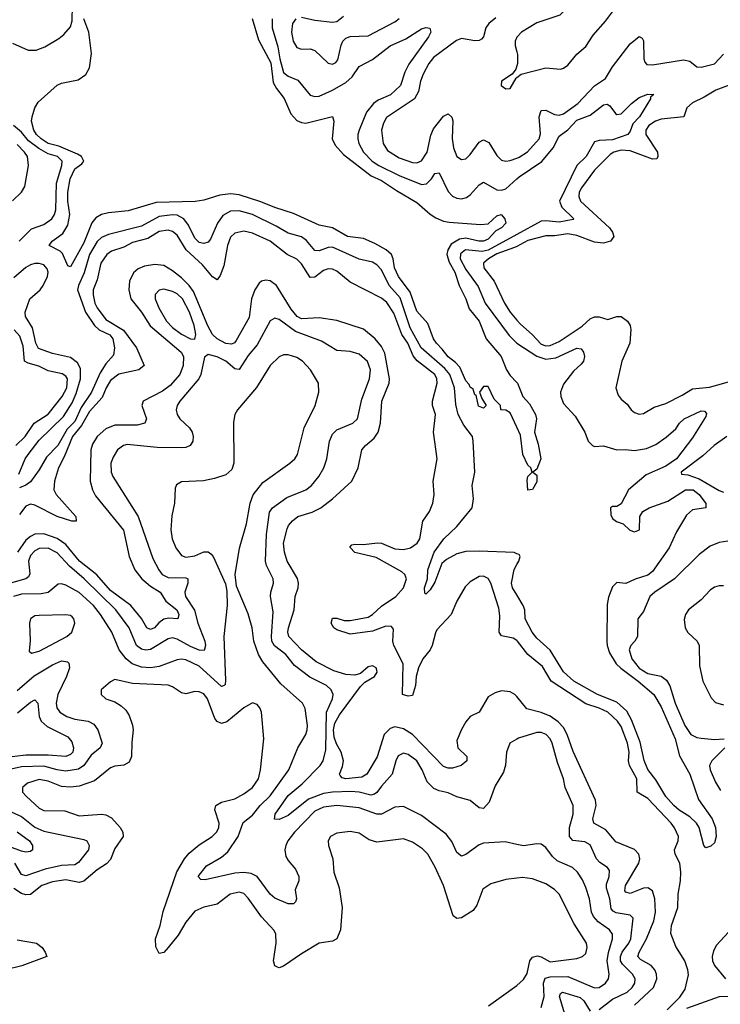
# Model space of a CAD drawing. Header units: inches. Extents: x 1552611 to 1694776, y 811966 to 917215.
# Tile 458 of 549: x 1657762 to 1660916, y 893315 to 897746. Entities that reach past the tile are written whole.
import ezdxf

# ---------------------------------------------------------------- set-up
doc = ezdxf.new("R2010")
doc.units = ezdxf.units.IN
doc.header["$MEASUREMENT"] = 0
doc.layers.add('B6859', color=7, linetype='Continuous')
doc.layers.add('B6869', color=7, linetype='Continuous')

msp = doc.modelspace()

# ---------------------------------------------------------------- linework, layer by layer
at = {"layer": 'B6859', "color": 5}
for points, elevation in [([(1657730, 897640.4), (1657799.1, 897610), (1657835.1, 897610), (1657875, 897625), (1657937.6, 897662.4), (1657959.9, 897680.1), (1657990, 897714.6), (1657998.6, 897741.4), (1657999.4, 897810)], 760), ([(1660000, 895912.2), (1659970, 895977.2), (1659950, 895988.7), (1659928, 895990), (1659926, 896010), (1659898, 896038), (1659870, 896095.3), (1659850, 896095.3), (1659831.3, 896070), (1659842, 896042), (1659862, 896010), (1659850, 895998), (1659827.2, 896007.2), (1659816.4, 896056.4), (1659810, 896058), (1659803.3, 896083.3), (1659790, 896092), (1659785, 896104.9), (1659770, 896120.5), (1659743.1, 896183.1), (1659724, 896204), (1659690, 896228.8), (1659664.2, 896264.2), (1659637.4, 896290), (1659624.4, 896310), (1659599.3, 896379.3), (1659550, 896434.7), (1659520, 896520), (1659466.5, 896590), (1659449.3, 896630), (1659443.4, 896670), (1659435, 896690), (1659411.3, 896711.3), (1659359.9, 896739.9), (1659310, 896762), (1659236.9, 896770), (1659170, 896809.5), (1659110, 896822.1), (1658993.8, 896873.8), (1658910, 896900.7), (1658847.1, 896927.1), (1658750, 896957.5), (1658710, 896963.3), (1658663.1, 896956.9), (1658590, 896934), (1658552.3, 896927.7), (1658375.7, 896924.3), (1658250, 896886), (1658162.1, 896877.9), (1658130, 896869.3), (1658105.1, 896854.9), (1658087.1, 896832.9), (1658050, 896742.1), (1657990, 896634), (1657978, 896638), (1657954.8, 896694.8), (1657944.3, 896704.3), (1657894, 896730), (1657908.5, 896750), (1657955.3, 896784.7), (1657978.8, 896821.2), (1657988.1, 896870), (1657978.8, 896930), (1657978.2, 896970), (1657988.4, 897030), (1658010, 897075.5), (1658041.9, 897098.1), (1658049.9, 897110), (1658039.9, 897130), (1658021.8, 897141.8), (1657937.2, 897177.2), (1657890, 897189.2), (1657858.6, 897210), (1657837.3, 897230), (1657825.5, 897250), (1657815, 897290), (1657817.2, 897310), (1657830.4, 897350), (1657845.2, 897374.8), (1657930, 897451.7), (1657950, 897460.2), (1658024.7, 897475.3), (1658059.8, 897500.2), (1658076.3, 897530), (1658085, 897595), (1658072.9, 897690), (1658050.9, 897750)], 740), ([(1658808.2, 897751.8), (1658836.2, 897656.2), (1658892.7, 897552.7), (1658903.2, 897463.2), (1658917.1, 897437.1), (1658951.6, 897391.6), (1658982.1, 897322.1), (1659010, 897293.5), (1659030, 897283.2), (1659050, 897280.5), (1659170.2, 897310.2), (1659176.5, 897290), (1659168.3, 897210), (1659181.4, 897181.4), (1659219.1, 897139.1), (1659343.9, 897043.9), (1659390, 897022.5), (1659457.3, 896977.3), (1659550, 896924.1), (1659610, 896871.1), (1659635.3, 896855.3), (1659670, 896840.2), (1659695, 896835), (1659835.8, 896824.2), (1659870, 896827.6), (1659910, 896863.7), (1659929, 896870), (1659946.4, 896850), (1659950.3, 896830), (1659930.3, 896810), (1659904.5, 896795.5), (1659870, 896759.3), (1659850, 896749.4), (1659828.2, 896750), (1659770, 896763.7), (1659741.1, 896758.9), (1659704, 896736), (1659688.5, 896710), (1659685.2, 896690), (1659695.1, 896655.1), (1659720.8, 896610), (1659740.3, 896550), (1659769.6, 896490), (1659785.2, 896445.2), (1659829.5, 896390), (1659862.4, 896310), (1659928.6, 896230), (1659953.7, 896170), (1659970, 896144.9), (1660000, 896113)], 740), ([(1658898.6, 897750), (1658898.4, 897710), (1658924.3, 897624.3), (1658933.3, 897570), (1658950, 897508.7), (1658970, 897492.7), (1659013.6, 897473.6), (1659070, 897406.6), (1659090, 897400.5), (1659110, 897402.4), (1659170, 897428.8), (1659230, 897464), (1659257.7, 897490), (1659290, 897536.1), (1659350, 897566.7), (1659430, 897628.9), (1659500.1, 897659.9), (1659570, 897704.9), (1659590, 897711.5), (1659607.9, 897707.9), (1659612, 897690), (1659602.8, 897670), (1659514, 897546), (1659496.1, 897510), (1659475.8, 897450), (1659431.1, 897408.9), (1659375.5, 897384.5), (1659354.2, 897370), (1659323.4, 897330), (1659289.5, 897250), (1659283.7, 897230), (1659284, 897210), (1659288.4, 897190), (1659308.8, 897150), (1659347.8, 897110), (1659378.2, 897090), (1659470, 897044.8), (1659570, 897004.5), (1659592.5, 897007.5), (1659615.4, 897030), (1659630, 897053.8), (1659650, 897057.4), (1659690, 896973.2), (1659710, 896952), (1659730, 896942.7), (1659750, 896940.2), (1659773.3, 896946.7), (1659790, 896958), (1659830, 897003.8), (1659850, 897014.7), (1659910, 896980.4), (1659930, 896978.7), (1659950, 896985.4), (1660000, 897030.8)], 760), ([(1659005.5, 897750), (1658990.1, 897730), (1658985.8, 897690), (1658993.3, 897650), (1659010, 897621.6), (1659030, 897613.9), (1659070, 897614.8), (1659090, 897607.9), (1659150, 897550.2), (1659170, 897546), (1659185.6, 897554.4), (1659194.1, 897565.9), (1659208.3, 897631.7), (1659216.8, 897650), (1659230, 897663.2), (1659250, 897671), (1659330, 897674.3), (1659450, 897737.3), (1659470, 897751.9)], 780), ([(1659219.8, 897760.2), (1659190, 897737.6), (1659170, 897734), (1659090, 897742.5), (1659030, 897755.7)], 780), ([(1659905.1, 897754.9), (1659873.3, 897730), (1659860.8, 897710), (1659850, 897669.8), (1659840.9, 897659.1), (1659830, 897652.5), (1659810, 897651.9), (1659750, 897661.9), (1659727.8, 897652.2), (1659624.3, 897575.7), (1659603.9, 897550), (1659578.7, 897501.3), (1659566.6, 897470), (1659556.5, 897423.5), (1659539.1, 897390), (1659413.7, 897306.3), (1659399.3, 897280.7), (1659391, 897250), (1659397.9, 897190), (1659417.8, 897157.8), (1659470, 897124), (1659530, 897103.8), (1659550, 897102.4), (1659570, 897110.7), (1659595.5, 897150), (1659612.7, 897227.3), (1659624.7, 897255.3), (1659670, 897312.7), (1659690, 897322.4), (1659707.1, 897307.1), (1659711.9, 897291.9), (1659708.8, 897211.2), (1659714.3, 897170), (1659730, 897130.3), (1659750, 897116.5), (1659770, 897120.7), (1659790, 897140.2), (1659830, 897195.8), (1659850, 897205.7), (1659873.1, 897193.1), (1659910, 897135.2), (1659930, 897113.7), (1659950, 897109.4), (1659970, 897112.6), (1660000, 897123.5)], 780), ([(1660000, 897667.2), (1659991.8, 897650), (1659991.8, 897630), (1660000, 897601.1)], 820), ([(1660000, 897539), (1659995.5, 897524.5), (1659978.6, 897501.4), (1659930.4, 897470), (1659929.1, 897450), (1659950, 897434.9), (1659970, 897437), (1659996.1, 897483.9), (1660000, 897486.9)], 820), ([(1657759.4, 896750), (1657815.5, 896804.5), (1657870, 896825.1), (1657906.1, 896850), (1657918.7, 896870), (1657924, 896890), (1657927.1, 897010), (1657952.1, 897090), (1657953.4, 897110), (1657932.2, 897130), (1657890, 897142.5), (1657847.2, 897167.2), (1657801.1, 897201.1), (1657770, 897239.9), (1657734.3, 897270)], 760), ([(1657730, 896931.1), (1657769.4, 896970.6), (1657784.7, 896995.3), (1657802, 897090), (1657796.8, 897130), (1657783.8, 897150), (1657750, 897184.4)], 780), ([(1660000, 895343.1), (1659987.9, 895347.9), (1659830, 895354.3), (1659770, 895352.6), (1659730, 895342.5), (1659682.9, 895317.1), (1659661.5, 895298.5), (1659630, 895215.1), (1659610, 895180.5), (1659590, 895160.7), (1659585.1, 895165.1), (1659584, 895190), (1659597.2, 895230), (1659598.4, 895270), (1659627.5, 895350), (1659671.4, 895410), (1659730, 895464.7), (1659798.8, 895550), (1659804.9, 895590), (1659799.1, 895650), (1659811.3, 895710), (1659803.2, 895850), (1659799.5, 895870), (1659761.3, 895921.3), (1659735.8, 895970), (1659724.9, 896015.1), (1659719.6, 896090), (1659698, 896150), (1659676.1, 896176.1), (1659569.8, 896269.8), (1659520.1, 896360.1), (1659474.6, 896494.6), (1659425.3, 896550), (1659390, 896620.8), (1659370, 896643.4), (1659350, 896654.5), (1659290, 896669.3), (1659170, 896722.4), (1659150, 896721.8), (1659110, 896706.6), (1659090, 896707), (1659053, 896753), (1659030, 896769.4), (1658970, 896785), (1658916.6, 896816.6), (1658810, 896869.1), (1658750, 896886.9), (1658710, 896885), (1658675.5, 896864.5), (1658651.6, 896830), (1658620.8, 896759.2), (1658610, 896745), (1658590, 896738.7), (1658570, 896744.4), (1658550, 896763.9), (1658521.5, 896821.5), (1658500.7, 896850), (1658470, 896866.4), (1658450, 896868.3), (1658390, 896861.2), (1658310, 896817), (1658160.8, 896779.2), (1658130, 896766), (1658110, 896748.4), (1658075.2, 896690), (1658052.2, 896607.8), (1658026.6, 896550), (1658022.4, 896530), (1658057.3, 896430), (1658098.8, 896370), (1658119.8, 896350), (1658167.4, 896327.4), (1658181.7, 896310), (1658188.8, 896270), (1658184, 896236), (1658150, 896197.4), (1658123.6, 896156.4), (1658085.3, 896070), (1658038.8, 896001.2), (1658010, 895938.5), (1657975.9, 895904.1), (1657933.2, 895830), (1657882.7, 895777.3), (1657850, 895719.8), (1657810, 895666.6), (1657790, 895650.8), (1657760.4, 895639.6)], 760), ([(1660000, 894952.2), (1659983.1, 894963.1), (1659930, 894972.9), (1659919.9, 894990), (1659922.7, 895062.7), (1659918.1, 895098.1), (1659882.2, 895210), (1659870, 895231.1), (1659850, 895242.4), (1659830, 895239.8), (1659790, 895215.9), (1659766.5, 895193.5), (1659730, 895129.7), (1659703.9, 895070), (1659640.1, 894999.9), (1659632.9, 894987.1), (1659619.3, 894930), (1659608.9, 894910), (1659576.6, 894870), (1659557.3, 894830), (1659546.1, 894790), (1659543.1, 894750), (1659530, 894705.4), (1659510, 894702.2), (1659485.6, 894710), (1659487.5, 894847.5), (1659446.6, 894930), (1659442.2, 894950), (1659443.9, 895003.9), (1659436, 895016), (1659410, 895016.7), (1659350, 894993.9), (1659250, 894981.5), (1659190, 895000.5), (1659175.8, 895010), (1659164.3, 895030), (1659170, 895052.6), (1659190, 895053.6), (1659223, 895043), (1659250, 895041.9), (1659330, 895056.9), (1659350.4, 895069.6), (1659390, 895106.5), (1659454.9, 895150), (1659488.9, 895190), (1659503.2, 895230), (1659495.8, 895250), (1659481.5, 895261.5), (1659365.8, 895325.8), (1659270, 895348.5), (1659249.2, 895370.8), (1659250, 895374), (1659256.9, 895383.1), (1659270, 895385.2), (1659310, 895383.8), (1659372.2, 895392.2), (1659390.8, 895390.8), (1659450, 895365.5), (1659490, 895362.3), (1659520.5, 895370), (1659550.7, 895390), (1659563.7, 895410), (1659576.4, 895490), (1659606.3, 895533.7), (1659622.2, 895570), (1659627.4, 895610), (1659623.5, 895670), (1659640.7, 895770), (1659624.1, 895890), (1659633.5, 895970), (1659620.7, 896010), (1659620.6, 896030), (1659640.7, 896110), (1659639.6, 896130), (1659630.4, 896150), (1659551.4, 896211.4), (1659532.9, 896232.9), (1659508.3, 896290), (1659482.5, 896330), (1659446.3, 896426.3), (1659414.2, 896474.2), (1659390, 896493), (1659250, 896564.5), (1659190, 896614.6), (1659170, 896624.3), (1659150, 896625.7), (1659130, 896617.3), (1659090, 896587.4), (1659070, 896585.6), (1659030, 896647.9), (1659010, 896668.8), (1658965.6, 896690), (1658890, 896749.9), (1658810, 896785.1), (1658770, 896794.6), (1658730, 896786.2), (1658710, 896767.2), (1658697.6, 896730), (1658680.9, 896639.1), (1658664.9, 896595.1), (1658650, 896576.1), (1658630, 896588.6), (1658583.9, 896643.9), (1658511.1, 896710), (1658470, 896776), (1658450, 896793), (1658430, 896799.9), (1658390, 896793.4), (1658338.6, 896761.4), (1658270, 896743.5), (1658230, 896723.4), (1658175.7, 896704.3), (1658153.6, 896690), (1658127.5, 896650), (1658110, 896576), (1658093, 896530), (1658091.8, 896508.2), (1658100.1, 896470), (1658110, 896449.6), (1658150, 896397), (1658228.9, 896348.9), (1658288.1, 896270), (1658321.5, 896190), (1658298.4, 896170), (1658208.2, 896151.8), (1658170, 896123.1), (1658150.4, 896090), (1658133.3, 896046.7), (1658076.3, 895983.7), (1658039.4, 895920.6), (1657999.8, 895870), (1657961.6, 895778.4), (1657936.3, 895730), (1657918.1, 895670), (1657915.8, 895630), (1657925.2, 895610), (1658014.4, 895510), (1658016.2, 895490), (1657996.2, 895490), (1657930, 895510.8), (1657830, 895561.2), (1657810, 895565.3), (1657790, 895556.9), (1657760.3, 895519.7)], 780), ([(1660000, 896779.6), (1659870, 896709.3), (1659843.5, 896703.5), (1659768.4, 896710), (1659746.6, 896693.4), (1659745, 896670), (1659770, 896622.1), (1659826.3, 896546.3), (1659857.1, 896470), (1659964.5, 896324.5), (1660000.1, 896290)], 760), ([(1660000, 896726.3), (1659990, 896721.2), (1659910, 896693.1), (1659872.3, 896670), (1659850.1, 896650), (1659850.6, 896630), (1659897.9, 896570), (1659943.5, 896470), (1659970, 896429.5), (1660000, 896394.7)], 780), ([(1657758.5, 895701.5), (1657786, 895770), (1657799.4, 895790), (1657850, 895853.9), (1657958.9, 895961.1), (1657998.3, 896021.7), (1658016.3, 896063.6), (1658035.9, 896130), (1658036.1, 896176.1), (1658022.1, 896202.1), (1657990, 896225.4), (1657910, 896244.2), (1657846.8, 896266.8), (1657834.2, 896290), (1657819.6, 896359.6), (1657788.1, 896410), (1657786.7, 896430), (1657807.4, 896490), (1657853.1, 896530), (1657868, 896550), (1657886.3, 896590), (1657889.4, 896610), (1657885.7, 896625.7), (1657870, 896642.5), (1657849.9, 896649.9), (1657830, 896649.9), (1657810, 896643.5), (1657788.7, 896631.3), (1657735.4, 896584.6)], 760), ([(1660000, 894699.6), (1659991.3, 894710), (1659970, 894721.6), (1659930, 894726), (1659902.7, 894717.3), (1659870, 894698.9), (1659830, 894629.6), (1659790.3, 894609.7), (1659770, 894587), (1659750, 894552.3), (1659730, 894502), (1659734, 894470), (1659774.9, 894430), (1659774.9, 894410), (1659748.7, 894390), (1659710, 894377.9), (1659690, 894377.5), (1659670, 894384.5), (1659530, 894529.9), (1659490, 894555.5), (1659450, 894564), (1659430, 894557), (1659402.3, 894530), (1659370.7, 894429.3), (1659324.8, 894350), (1659302.1, 894337.9), (1659230.4, 894330.4), (1659214, 894334), (1659204.1, 894344.1), (1659202.1, 894350), (1659215.4, 894384.6), (1659218.7, 894410), (1659208.7, 894450), (1659187.4, 894487.4), (1659176.9, 894516.9), (1659173.7, 894550), (1659180.3, 894579.7), (1659201.5, 894618.5), (1659295.4, 894744.6), (1659315.4, 894764.6), (1659358.7, 894790), (1659371.4, 894810), (1659370, 894819.3), (1659366.2, 894830), (1659350, 894838.9), (1659330, 894833.4), (1659296.4, 894803.6), (1659270, 894796.6), (1659230, 894799.9), (1659175.9, 894815.9), (1659096.4, 894856.4), (1659030, 894910.8), (1658973, 894970), (1658968.7, 894990), (1658972.2, 895010), (1658996.7, 895090), (1659001.2, 895150), (1659015, 895190), (1659016.6, 895210), (1659011.7, 895231.7), (1658966.5, 895310), (1658953.6, 895350), (1658949.9, 895390), (1658965.3, 895454.7), (1658972.1, 895470), (1658990, 895490.9), (1659013.3, 895510), (1659077.7, 895530), (1659116.8, 895550), (1659169.9, 895590.1), (1659256.8, 895670), (1659286, 895730), (1659302.3, 895810), (1659318.8, 895830), (1659357.3, 895862.7), (1659374.8, 895890), (1659385.4, 895930), (1659391.3, 896030), (1659424.5, 896110), (1659427.2, 896130), (1659405.3, 896245.3), (1659390, 896275.4), (1659362.3, 896310), (1659310, 896353.2), (1659190, 896393), (1659110, 896404.8), (1659030, 896400.3), (1659010.5, 896410), (1658984, 896444), (1658917.5, 896550), (1658890, 896571.1), (1658870, 896574.7), (1658850, 896568.9), (1658840, 896560), (1658819.8, 896530), (1658805.6, 896490), (1658794.4, 896405.6), (1658736.8, 896303.1), (1658728.3, 896291.7), (1658714.5, 896285.5), (1658690, 896288.6), (1658650, 896309.9), (1658629.3, 896330), (1658607.9, 896367.9), (1658543.5, 896523.5), (1658524.7, 896550), (1658490, 896583.9), (1658450, 896616.1), (1658410, 896640.3), (1658370, 896644.3), (1658323.3, 896636.7), (1658294.5, 896625.5), (1658273.4, 896606.6), (1658256.6, 896570), (1658252.7, 896530), (1658262, 896490), (1658309.4, 896429.4), (1658348.7, 896368.7), (1658489.2, 896250), (1658499.5, 896230), (1658497.9, 896190), (1658482.6, 896150), (1658439.2, 896100.8), (1658404.7, 896075.3), (1658317.2, 896030), (1658310.9, 896010), (1658332.3, 895950), (1658324.6, 895930), (1658290, 895921.1), (1658190, 895921.7), (1658150, 895905.7), (1658111.1, 895870), (1658090, 895835.5), (1658082.6, 895810), (1658078.9, 895670), (1658089.2, 895630), (1658103.2, 895603.2), (1658228.6, 895448.6), (1658254.1, 895330), (1658280.1, 895270), (1658311.4, 895230), (1658350, 895197.4), (1658394.8, 895170), (1658418.9, 895130), (1658469.1, 895090), (1658478.5, 895070), (1658472.9, 895050), (1658433.3, 895053.3), (1658410.9, 895049.1), (1658387.4, 895032.6), (1658369.1, 895010), (1658350, 895001.8), (1658333.6, 895010), (1658310.7, 895050.7), (1658261.3, 895110), (1658170, 895178.1), (1658108.5, 895248.5), (1658031.2, 895310), (1657970, 895384.5), (1657930, 895411), (1657870, 895432.9), (1657830, 895430.6), (1657810, 895420.8), (1657790, 895403.6), (1657751.8, 895350)], 820), ([(1660000, 894507.7), (1659967.8, 894490), (1659952.6, 894450), (1659948.3, 894391.7), (1659940.2, 894359.8), (1659902, 894298), (1659875.6, 894224.4), (1659850, 894195.8), (1659830, 894199.7), (1659790, 894231.6), (1659730, 894248.4), (1659690, 894266.8), (1659650, 894275.6), (1659626.2, 894286.2), (1659596.3, 894316.3), (1659574.3, 894370), (1659549.8, 894410), (1659510, 894439.9), (1659490, 894444.6), (1659466.2, 894433.8), (1659454.6, 894410), (1659437.8, 894350), (1659390, 894297.3), (1659370, 894267.5), (1659359.4, 894260.6), (1659343.1, 894256.9), (1659290, 894269.3), (1659252.1, 894272.1), (1659170, 894269.9), (1659130, 894264.2), (1659062.1, 894237.9), (1658970, 894165), (1658930, 894146.9), (1658908.1, 894148.1), (1658911.8, 894170), (1658970, 894255), (1659033.3, 894306.7), (1659114, 894390), (1659127.3, 894410), (1659139.4, 894460.6), (1659143.6, 894630), (1659170.4, 894690), (1659172.4, 894710), (1659164.3, 894730), (1659142.9, 894750), (1659067.6, 894787.6), (1658999.5, 894839.5), (1658960.2, 894890), (1658908.2, 894928.2), (1658897.5, 894950), (1658895.2, 894970), (1658902.1, 895082.1), (1658891, 895150), (1658892.4, 895170), (1658905, 895210), (1658903, 895230), (1658873.2, 895290), (1658869, 895310), (1658872.1, 895430), (1658885.7, 895530), (1658899.1, 895550), (1658964.1, 895595.9), (1659050, 895630.9), (1659074.8, 895650), (1659109.1, 895690), (1659130.6, 895730), (1659145, 895770), (1659156.5, 895850), (1659170, 895880.9), (1659190, 895901.1), (1659261.7, 895930), (1659282.6, 895950), (1659301.8, 896038.2), (1659336.7, 896130), (1659341.1, 896170), (1659328.2, 896208.2), (1659290, 896241), (1659250, 896253.6), (1659190, 896258), (1659120.3, 896300.3), (1659003.1, 896343.1), (1658930, 896396.8), (1658910, 896403.2), (1658888.9, 896391.1), (1658830, 896282.9), (1658790, 896235.2), (1658750, 896172.7), (1658730, 896175.4), (1658690, 896209.9), (1658650, 896229.2), (1658610, 896239.3), (1658593.1, 896226.9), (1658577, 896150), (1658567.7, 896130), (1658482.5, 896030), (1658471, 896010), (1658466.4, 895990), (1658470.2, 895970), (1658483.2, 895950), (1658525.4, 895910), (1658538.5, 895890), (1658543, 895870), (1658541, 895850), (1658529.5, 895830.6), (1658510, 895821.4), (1658490, 895819.3), (1658380.7, 895820.7), (1658245.7, 895834.3), (1658228.9, 895830), (1658201.6, 895810), (1658181.8, 895778.2), (1658172.4, 895750), (1658174, 895710), (1658180.8, 895690), (1658295.3, 895510), (1658361.5, 895321.5), (1658387.4, 895270), (1658402.7, 895250), (1658430, 895235.5), (1658510, 895235), (1658518.4, 895230), (1658518.4, 895210), (1658504.4, 895170), (1658508.1, 895150), (1658549.2, 895089.2), (1658563.1, 895030), (1658595.4, 894950), (1658598.5, 894930), (1658592.1, 894907.9), (1658570, 894909.2), (1658530, 894924.6), (1658470, 894958.7), (1658450, 894964.4), (1658430, 894959.9), (1658350, 894911.6), (1658330, 894908.3), (1658310, 894912.7), (1658286.9, 894930), (1658254.7, 895010), (1658195, 895090), (1658051.5, 895230), (1657986.4, 895286.4), (1657930, 895346.6), (1657890, 895367.3), (1657850, 895365.7), (1657830, 895355.6), (1657810, 895334.9), (1657801.7, 895310), (1657807.3, 895252.7), (1657800.6, 895239.4), (1657789.1, 895230), (1657710, 895206.9)], 840), ([(1657744.1, 895830), (1657786.4, 895870), (1657826.9, 895930), (1657889.1, 895970.9), (1657952.4, 896050), (1657974.1, 896090), (1657976.6, 896130), (1657970, 896142.2), (1657953, 896153), (1657890, 896166.5), (1657847.7, 896187.7), (1657800.3, 896200.3), (1657783.9, 896210), (1657777.3, 896277.3), (1657762, 896322), (1657736.2, 896350)], 780), ([(1660000, 894034.6), (1659946.5, 894046.5), (1659850, 894039.5), (1659830, 894033.2), (1659770, 893989.8), (1659750, 893982.4), (1659730, 893997.7), (1659707.2, 894047.2), (1659680.9, 894080.9), (1659570, 894165.2), (1659490, 894205), (1659450, 894202.3), (1659390, 894170.4), (1659370, 894171.3), (1659290, 894198.9), (1659190, 894209.5), (1659130, 894202.7), (1659090, 894184), (1658999, 894090), (1658968.9, 894050), (1658960.1, 894030), (1658955.8, 894010), (1658960.3, 893980.3), (1658970, 893962.2), (1659003.9, 893923.9), (1659018.2, 893890), (1659017.6, 893870), (1659001.2, 893830), (1659007.1, 893790), (1659003.4, 893776.6), (1658993.6, 893766.4), (1658970, 893767.5), (1658910, 893792.7), (1658889.4, 893810), (1658830, 893889.9), (1658803.7, 893903.7), (1658770, 893907.6), (1658730, 893905.4), (1658595.9, 893875.9), (1658577.4, 893877.4), (1658564.4, 893890), (1658602.3, 893937.7), (1658670, 893976.8), (1658699.4, 894000.6), (1658744.7, 894070), (1658767, 894133), (1658810, 894166.3), (1658844.6, 894210), (1658890, 894253.4), (1658973, 894370), (1659013.8, 894470), (1659049.8, 894530), (1659055.4, 894550), (1659056.8, 894570), (1659046.4, 894646.4), (1659035.3, 894670), (1658937.4, 894757.4), (1658856.4, 894856.4), (1658836, 894890), (1658816.4, 894950), (1658808.4, 895010), (1658790, 895072), (1658737.5, 895197.5), (1658732.4, 895250), (1658751.5, 895368.5), (1658782.7, 895477.3), (1658799.2, 895570), (1658812.1, 895607.9), (1658855.9, 895664.1), (1658978, 895750), (1658999.8, 895770), (1659012, 895790), (1659042.1, 895910), (1659091.4, 896010), (1659109, 896070), (1659106.8, 896110), (1659071.5, 896170), (1659035.5, 896210), (1659010, 896226.5), (1658970, 896238), (1658950, 896237.4), (1658930, 896228.7), (1658890, 896189.8), (1658828.2, 896091.8), (1658742.4, 895990), (1658730.3, 895970), (1658724.8, 895935.2), (1658725.5, 895750), (1658717.3, 895722.7), (1658690, 895697.7), (1658639, 895681), (1658589.3, 895670.7), (1658490, 895666), (1658466.9, 895653.1), (1658461.7, 895638.3), (1658458, 895570), (1658446.3, 895513.7), (1658442, 895450), (1658448.1, 895410), (1658465.3, 895370), (1658490, 895335.6), (1658510, 895327.3), (1658550, 895333.8), (1658590, 895350.7), (1658610, 895350.9), (1658622.7, 895342.7), (1658633, 895330), (1658687.6, 895207.6), (1658694.2, 895174.2), (1658695.6, 895110), (1658680.5, 894970), (1658688.2, 894771.8), (1658686.1, 894753.9), (1658681.6, 894750), (1658670, 894745.7), (1658570, 894836.7), (1658510, 894865.3), (1658490, 894868.7), (1658470, 894865.8), (1658390, 894835.6), (1658350.1, 894829.9), (1658310, 894832), (1658267.9, 894847.9), (1658240.9, 894870), (1658209.4, 894910), (1658176.7, 894990), (1658124.9, 895070), (1658093.3, 895110), (1658030, 895169), (1657970, 895201.5), (1657950, 895208), (1657934.1, 895205.9), (1657890, 895167.8), (1657858.1, 895161.9), (1657770, 895161.4), (1657733.8, 895150)], 860), ([(1660000, 895157.2), (1659980.2, 895190), (1659975.4, 895210), (1659987.4, 895272.6), (1660000, 895294.9)], 760), ([(1657750, 894727.3), (1657827.2, 894792.8), (1657910, 894843.3), (1657950, 894860.1), (1657976.5, 894856.5), (1657982.8, 894850), (1657985.7, 894830), (1657973, 894790), (1657933.1, 894710), (1657926.5, 894670), (1657929.1, 894650), (1657942.8, 894630), (1657974.2, 894610), (1658010, 894599), (1658069.3, 894589.3), (1658095.4, 894575.4), (1658114, 894550), (1658133, 894490), (1658123.8, 894470), (1658083.8, 894436.2), (1658051.1, 894390), (1658026.4, 894373.6), (1657970, 894364.8), (1657930, 894370.2), (1657870, 894386.5), (1657770, 894383.4), (1657710.2, 894370)], 860), ([(1660000, 893882.6), (1659950, 893877.3), (1659882.9, 893857.1), (1659847.4, 893832.6), (1659819.3, 893760.7), (1659803.1, 893736.9), (1659750, 893703.5), (1659730, 893701.1), (1659713.5, 893713.5), (1659669.2, 893850), (1659632.5, 893932.5), (1659599.4, 893990), (1659575.4, 894015.4), (1659530, 894044.1), (1659490, 894059.1), (1659370, 894044.1), (1659334.7, 894054.7), (1659290, 894085.3), (1659250, 894092.6), (1659190, 894084.7), (1659161.6, 894070), (1659150.4, 894050), (1659151.8, 894030), (1659171.6, 893970), (1659175.8, 893910), (1659199.7, 893839.7), (1659214.1, 893750), (1659205.4, 893650), (1659190, 893609.7), (1659170, 893598.8), (1659110, 893590.6), (1659030, 893542.4), (1658950, 893486.3), (1658930, 893479.8), (1658922, 893482), (1658910, 893488), (1658903.9, 893510), (1658916.4, 893590), (1658914.2, 893630), (1658907.6, 893647.6), (1658850, 893708.1), (1658790, 893792.8), (1658770, 893813), (1658750, 893819.1), (1658708.9, 893810), (1658650, 893765), (1658590, 893752.5), (1658550, 893733.8), (1658510, 893684.4), (1658474.5, 893625.5), (1658430, 893570.7), (1658410, 893547.8), (1658390, 893543.1), (1658374.2, 893574.3), (1658372.7, 893610), (1658394.2, 893670), (1658407.2, 893732.8), (1658468.7, 893911.3), (1658503, 893970), (1658524.8, 893995.2), (1658570, 894033), (1658628.6, 894070), (1658649.3, 894090.7), (1658657.6, 894110), (1658659, 894130), (1658639.9, 894190), (1658645.3, 894210), (1658670, 894224.1), (1658730, 894239.5), (1658770, 894261.7), (1658809.9, 894290.1), (1658836.5, 894330), (1658845.5, 894370), (1658861.1, 894510), (1658850.9, 894630), (1658842.4, 894650), (1658830, 894663.6), (1658810, 894671.1), (1658770, 894649.8), (1658693.6, 894586.4), (1658670, 894579.5), (1658650, 894587.3), (1658640.8, 894600.8), (1658607.5, 894690), (1658590, 894712.3), (1658570, 894722), (1658550, 894723.5), (1658510, 894712.9), (1658490, 894716.4), (1658450, 894744.4), (1658430, 894751.8), (1658270, 894759.5), (1658190, 894776.2), (1658170, 894767), (1658128.5, 894730), (1658128, 894710), (1658150, 894690.5), (1658190, 894677), (1658219, 894659), (1658239.5, 894639.5), (1658254.6, 894614.6), (1658270, 894570.8), (1658272.2, 894550), (1658266, 894494), (1658265.7, 894430), (1658255, 894405), (1658230, 894391.1), (1658190, 894386.8), (1658170, 894379.9), (1658098.6, 894321.4), (1658030, 894296.4), (1657990, 894291.6), (1657950, 894295.6), (1657890, 894318.8), (1657850, 894326.4), (1657796.9, 894310), (1657773.8, 894290), (1657773.8, 894286.2), (1657773.8, 894270), (1657792.9, 894250), (1657850, 894198.1), (1657870, 894187.9), (1657965.2, 894185.2), (1658030, 894162.5), (1658130, 894171.1), (1658150, 894167.7), (1658174.9, 894154.9), (1658214.4, 894110), (1658225.3, 894090), (1658227.8, 894070), (1658190, 894016.4), (1658170, 893966.2), (1658152.9, 893947), (1658110, 893920.8), (1658050, 893869), (1658030, 893863.8), (1657970, 893875.5), (1657910, 893866.3), (1657860.6, 893850), (1657810.3, 893809.7), (1657790, 893807.7), (1657770, 893814), (1657735.9, 893835.9)], 880), ([(1657752.5, 894627.4), (1657810, 894675.1), (1657830, 894684.9), (1657842.9, 894670), (1657848.6, 894610), (1657857.7, 894590), (1657885.8, 894565.8), (1657979, 894519), (1657996.1, 894496.1), (1658003.3, 894470), (1658000.4, 894450), (1657990, 894438.8), (1657969.6, 894430.4), (1657890, 894436.4), (1657790, 894435.9), (1657690, 894424.6)], 840), ([(1657710, 894186.5), (1657770, 894159.9), (1657830, 894112.3), (1657870, 894094.7), (1658050, 894056.4), (1658063.6, 894050), (1658074.6, 894030), (1658071.3, 894010), (1658026.6, 893953.4), (1658010, 893943.2), (1657950, 893939.5), (1657877, 893923), (1657790, 893893.5), (1657770, 893899.6), (1657739.6, 893950)], 860), ([(1657750, 894091.7), (1657805.1, 894050), (1657819.8, 894030), (1657819.7, 894010), (1657810, 894003.4), (1657790, 893999.9), (1657770, 894003.9), (1657570, 894077)], 840), ([(1657750, 893605.6), (1657837.8, 893590), (1657862.8, 893570), (1657876.8, 893550), (1657883.6, 893530), (1657771.7, 893488.3), (1657698, 893470)], 880), ([(1659872.2, 893307.8), (1660000, 893399.5)], 880)]:
    msp.add_lwpolyline(points, dxfattribs=dict(at, elevation=elevation))
for points, elevation in [([(1658410, 896532.9), (1658390, 896529.7), (1658371.6, 896510), (1658372.1, 896490), (1658388.2, 896450), (1658423.3, 896390), (1658450, 896361.2), (1658490, 896330.6), (1658530, 896310.2), (1658550, 896309.1), (1658554.9, 896330), (1658547.6, 896370), (1658526.7, 896430), (1658494, 896490), (1658470, 896513.1), (1658450, 896523.7)], 840), ([(1657968.5, 895068.5), (1657850, 895065.5), (1657830, 895063.9), (1657810.3, 895050), (1657806.5, 895030), (1657809.5, 894950.5), (1657804, 894904), (1657815.2, 894895.2), (1657850, 894903.8), (1657973.5, 894970), (1657996.4, 894990), (1658009.7, 895030), (1658006, 895050), (1657998.4, 895058.4), (1657990, 895064.7)], 880)]:
    msp.add_lwpolyline(points, close=True, dxfattribs=dict(at, elevation=elevation))
at = {"layer": 'B6869', "color": 5}
for points, elevation in [([(1660000, 898146.3), (1660074.8, 898110), (1660130, 898098.9), (1660150, 898101.7), (1660170, 898121.1), (1660223.2, 898196.8), (1660250, 898220.9), (1660270, 898232.9), (1660290, 898236.9), (1660294, 898234), (1660318, 898150), (1660370.4, 898110.4), (1660378.6, 898090), (1660375.9, 898070), (1660348.9, 898010), (1660302.2, 897877.8), (1660287.1, 897852.9), (1660250, 897825.2), (1660193.7, 897766.3), (1660090, 897733), (1660020.9, 897690), (1660001.3, 897670), (1660000, 897667.2)], 820), ([(1660000, 897486.9), (1660018.7, 897501.3), (1660130, 897529.1), (1660195.9, 897524.1), (1660210, 897527.8), (1660230, 897542.4), (1660269.4, 897590.6), (1660310, 897625.5), (1660343.4, 897676.6), (1660399.5, 897740.6), (1660480.1, 897850)], 820), ([(1660000, 897123.5), (1660010, 897127.2), (1660048.5, 897151.5), (1660099.7, 897210), (1660106.7, 897233.3), (1660101, 897310), (1660110, 897337.5), (1660130, 897338.8), (1660170, 897320.1), (1660190, 897316.4), (1660210, 897322.3), (1660273.9, 897370), (1660350, 897448.5), (1660398.3, 897481.7), (1660430, 897534.1), (1660510, 897637.8), (1660550, 897671.3), (1660563.8, 897663.8), (1660570, 897650.8), (1660570.9, 897570.9), (1660575.9, 897555.9), (1660585.5, 897545.5), (1660610, 897543.5), (1660750, 897566.4), (1660779.3, 897559.3), (1660810, 897534.4), (1660830, 897533.2), (1660890, 897548.1), (1660930, 897591.8)], 780), ([(1660000, 897601.1), (1660003.1, 897590), (1660003.4, 897550), (1660000, 897539)], 820), ([(1660979.5, 897460.5), (1660895.2, 897430), (1660842.9, 897397.1), (1660790, 897372.2), (1660765.1, 897350), (1660751.3, 897308.7), (1660650, 897298.5), (1660624.4, 897290), (1660594.6, 897270), (1660581.2, 897250), (1660581, 897230), (1660632.5, 897150), (1660635.1, 897130), (1660630, 897120.4), (1660610, 897119.1), (1660510, 897156.8), (1660470, 897159.9), (1660436.2, 897150), (1660420.3, 897139.7), (1660350, 897068.5), (1660290.6, 896990), (1660280.9, 896970), (1660278.3, 896950), (1660287, 896930), (1660416.8, 896810), (1660430.8, 896790), (1660436.5, 896770), (1660421.1, 896750), (1660390, 896740.7), (1660350, 896744.5), (1660270, 896775.7), (1660230, 896783.3), (1660170, 896773.4), (1660130, 896774.1), (1660050, 896752.1), (1660000, 896726.3)], 780), ([(1660000, 897030.8), (1660010, 897039.9), (1660112.2, 897107.8), (1660162.8, 897170), (1660190, 897222), (1660230, 897251.2), (1660270, 897294.8), (1660330, 897317.2), (1660390, 897363.9), (1660406.7, 897366.7), (1660418.4, 897358.4), (1660443.7, 897323.7), (1660450, 897319.5), (1660470, 897322.8), (1660516.2, 897370), (1660550, 897396.6), (1660590, 897411.9), (1660616, 897410), (1660601.8, 897398.2), (1660601.5, 897390), (1660551.4, 897310), (1660522.7, 897277.3), (1660510, 897244.4), (1660499.1, 897230), (1660430, 897205.7), (1660370, 897202.9), (1660350, 897196.1), (1660311.2, 897130), (1660269.7, 897090), (1660191.7, 896930), (1660202, 896902), (1660256.5, 896850), (1660253.2, 896846.8), (1660190, 896835.2), (1660130, 896841.4), (1660110, 896839.1), (1660000, 896779.6)], 760), ([(1660000, 896394.7), (1660016, 896376), (1660069, 896330), (1660110, 896286.2), (1660130, 896279.2), (1660150, 896280.5), (1660190, 896297.4), (1660293.6, 896366.4), (1660330, 896399.8), (1660350, 896409.5), (1660370, 896409.4), (1660410, 896397.5), (1660450, 896410.2), (1660470, 896410.2), (1660497.6, 896390), (1660510.2, 896370.2), (1660512.4, 896352.4), (1660508.7, 896291.3), (1660472.6, 896210), (1660444.9, 896090), (1660456.7, 896056.7), (1660470, 896039.1), (1660495.8, 896015.8), (1660514, 895990), (1660530, 895978), (1660550, 895970.7), (1660570, 895973.4), (1660617.7, 896002.3), (1660670, 896018.7), (1660744.2, 896055.8), (1660790, 896084.9), (1660867.1, 896092.9), (1660990, 896126.7)], 780), ([(1660000.1, 896290), (1660090, 896231.5), (1660130, 896219.3), (1660174.7, 896225.3), (1660270, 896268.7), (1660290, 896265.4), (1660299.8, 896250), (1660303.8, 896230), (1660299.3, 896210), (1660290, 896195.9), (1660255.4, 896164.6), (1660210, 896106.5), (1660196.8, 896070), (1660197.7, 896050), (1660210, 896019.6), (1660262.4, 895962.4), (1660306.6, 895890), (1660321.5, 895850), (1660340.3, 895830), (1660350, 895825), (1660390, 895829), (1660450, 895810.3), (1660488, 895812), (1660530, 895806.9), (1660583.7, 895816.3), (1660625.5, 895834.5), (1660672.7, 895867.3), (1660714.9, 895905.1), (1660732.1, 895930), (1660753.1, 895950), (1660830, 895986.5), (1660845.1, 895985.1), (1660853.6, 895973.6), (1660850, 895960.7), (1660790, 895864.8), (1660718.9, 895770), (1660670, 895736.8), (1660581.4, 895698.6), (1660502.8, 895630), (1660470, 895568), (1660450, 895555.3), (1660430, 895555.3), (1660422, 895550), (1660422.8, 895517.2), (1660430, 895501), (1660448.1, 895488.1), (1660478, 895478), (1660508.3, 895448.3), (1660530, 895441.6), (1660552, 895450), (1660554, 895510), (1660566.7, 895533.3), (1660595.1, 895550), (1660679.8, 895580.2), (1660758.7, 895630), (1660794.3, 895630), (1660820.8, 895610), (1660850.4, 895569.6), (1660850.8, 895550), (1660790, 895540.7), (1660763.6, 895516.4), (1660718, 895442), (1660685.2, 895370), (1660610, 895262.6), (1660590, 895246.1), (1660532, 895228), (1660490, 895208.2), (1660450, 895214), (1660430, 895193.3), (1660412.3, 895147.7), (1660406.1, 895114), (1660405.2, 894950), (1660406.4, 894930), (1660416.7, 894896.7), (1660447.7, 894847.7), (1660467.5, 894827.5), (1660546.7, 894770), (1660616.4, 894710), (1660650, 894653.2), (1660712.2, 894510), (1660732.8, 894432.8), (1660778.6, 894350), (1660816.9, 894236.9), (1660878.4, 894150), (1660894.3, 894110), (1660897.6, 894070), (1660890, 894042), (1660873.2, 894026.8), (1660850, 894019), (1660841.2, 894030), (1660821.1, 894110), (1660809, 894130), (1660778.1, 894158.1), (1660730, 894188.9), (1660706.1, 894210), (1660670.6, 894250), (1660625.2, 894325.2), (1660590, 894371.1), (1660572.3, 894412.3), (1660554.8, 894494.8), (1660515.4, 894595.4), (1660494.3, 894634.3), (1660450, 894674.6), (1660363.6, 894710), (1660256.4, 894770), (1660210, 894811.2), (1660150, 894909.4), (1660090, 894962.5), (1660069.5, 894989.5), (1660036.9, 895050), (1660035.2, 895090), (1660028.5, 895110), (1660000, 895157.2)], 760), ([(1660000, 896113), (1660002.8, 896110), (1660026.3, 896050), (1660057.1, 896017.1), (1660083.7, 895970), (1660088.7, 895950), (1660078.9, 895890), (1660095.6, 895835.6), (1660107.9, 895770), (1660090, 895724), (1660071.3, 895710), (1660090, 895696), (1660090, 895666), (1660070, 895632.7), (1660050, 895629.6), (1660045.8, 895674.2), (1660050, 895690.8), (1660069.2, 895710), (1660062.7, 895730), (1660050, 895740.9), (1660026.4, 895790), (1660016.5, 895876.5), (1660000, 895912.2)], 740), ([(1660945.8, 895870), (1660887.7, 895830), (1660836.8, 895783.2), (1660739.6, 895710), (1660741.6, 895701.6), (1660770, 895697.8), (1660819.9, 895679.9), (1660910, 895627), (1660930, 895619.9)], 780), ([(1660950, 895399.2), (1660910, 895393.2), (1660870, 895376.5), (1660820, 895340), (1660710, 895229.3), (1660620.8, 895170), (1660597.8, 895150), (1660570, 895083.1), (1660545.2, 895050), (1660542.3, 894970), (1660531.1, 894948.9), (1660512.3, 894930), (1660505.6, 894910), (1660517.7, 894870), (1660550, 894827.9), (1660590, 894804), (1660650, 894792.2), (1660674.1, 894774.1), (1660688.8, 894748.8), (1660712.5, 894670), (1660755.6, 894570), (1660783.1, 894530), (1660810, 894515.5), (1660830, 894512.2), (1660890, 894506.4), (1660933.8, 894510)], 780), ([(1660000, 895294.9), (1660008.5, 895310), (1660014.5, 895330), (1660010, 895339.1), (1660000, 895343.1)], 760), ([(1660930, 895198.4), (1660910, 895198.6), (1660890, 895192.6), (1660870, 895178.3), (1660830, 895134.7), (1660772.8, 895090), (1660758.6, 895070), (1660753.7, 895046.4), (1660758.3, 895010), (1660770, 894987.8), (1660811.1, 894950), (1660820.6, 894930), (1660822, 894838), (1660836.9, 894770), (1660874.4, 894694.4), (1660893.7, 894673.7), (1660930, 894662.2)], 820), ([(1660677, 893290), (1660733.5, 893346.5), (1660757.6, 893382.4), (1660772, 893448), (1660769.6, 893470), (1660756, 893510), (1660715.6, 893575.6), (1660692.9, 893632.9), (1660695.6, 893670), (1660724.2, 893750), (1660725.7, 893810), (1660736.8, 893870), (1660738.4, 893910), (1660733.8, 893950), (1660711.9, 893990), (1660709.2, 894010), (1660725.8, 894050), (1660727.7, 894070), (1660710, 894108.7), (1660694.9, 894130), (1660590, 894241), (1660542, 894270), (1660539.8, 894330), (1660506.5, 894390), (1660502.9, 894410), (1660504.8, 894450), (1660497.3, 894490), (1660470, 894565.6), (1660453.5, 894590), (1660409.8, 894630), (1660370, 894648.2), (1660310, 894666.6), (1660153.9, 894770), (1660114.9, 894834.9), (1660048.7, 894888.7), (1660003.4, 894950), (1660000, 894952.2)], 780), ([(1660530, 893310.8), (1660615.4, 893390), (1660629.6, 893430), (1660628.4, 893450), (1660620.3, 893470), (1660604.3, 893490), (1660555.9, 893515.9), (1660544.3, 893530), (1660550.7, 893550), (1660583.6, 893610), (1660615.9, 893690), (1660623.7, 893730), (1660620.6, 893790), (1660610, 893825.1), (1660590, 893839), (1660570, 893837.8), (1660510, 893813.8), (1660490, 893819.3), (1660486.3, 893826.3), (1660489, 893850), (1660548.8, 893950), (1660553, 893970), (1660549.4, 893990), (1660530, 894011.6), (1660446, 894046), (1660399.9, 894099.9), (1660346.8, 894130), (1660342, 894150), (1660356.2, 894210), (1660354.4, 894234.4), (1660253.3, 894453.3), (1660225.8, 894530), (1660210, 894560.2), (1660186.1, 894586.1), (1660150, 894611.5), (1660110, 894628.3), (1660045.4, 894645.4), (1660000, 894699.6)], 820), ([(1660370, 893291.3), (1660430, 893337.4), (1660496, 893370), (1660519.2, 893390), (1660531.7, 893410), (1660532.5, 893430), (1660521.1, 893450), (1660475.4, 893495.4), (1660467.2, 893510), (1660465.8, 893530), (1660474.4, 893550), (1660504.4, 893590), (1660512.5, 893610), (1660522.9, 893702.9), (1660510, 893716.8), (1660447.3, 893727.3), (1660433.5, 893733.5), (1660424.3, 893744.3), (1660418.5, 893790), (1660403, 893837), (1660403.7, 893856.3), (1660416.1, 893890), (1660417.1, 893917.1), (1660408.6, 893930), (1660373.5, 893953.5), (1660358, 893970), (1660330, 894032.9), (1660306.3, 894046.3), (1660252.4, 894052.4), (1660236.7, 894070), (1660236.5, 894110), (1660253.4, 894170), (1660254, 894210), (1660216.7, 894290), (1660210.4, 894330), (1660182.9, 894402.9), (1660159.2, 894490), (1660149.9, 894510), (1660131.9, 894530), (1660110, 894539), (1660090, 894538.1), (1660007.9, 894512.1), (1660000, 894507.7)], 840), ([(1660936.2, 894470), (1660877.2, 894410), (1660866.5, 894390), (1660869.7, 894370), (1660894.2, 894314.2), (1660916.6, 894276.6)], 780), ([(1660110, 893301.1), (1660123.4, 893350), (1660120.1, 893410), (1660127.6, 893432.4), (1660150, 893438.4), (1660230, 893439.4), (1660350, 893389.5), (1660370, 893390.8), (1660399.1, 893410), (1660413, 893430), (1660415.4, 893450), (1660406, 893510), (1660412.1, 893547.9), (1660430.8, 893610), (1660429.9, 893630), (1660417, 893650), (1660365.7, 893685.7), (1660344.5, 893710), (1660336, 893730), (1660326.6, 893790), (1660310, 893840.5), (1660295.8, 893875.8), (1660272.9, 893910), (1660250, 893930.6), (1660181.4, 893961.4), (1660160.7, 893980.7), (1660130, 894021.1), (1660110, 894036.4), (1660090, 894037.6), (1660030, 894027.9), (1660000, 894034.6)], 860), ([(1660000, 893399.5), (1660000.3, 893399.7), (1660030, 893426), (1660045.8, 893454.2), (1660058, 893510), (1660070, 893526.6), (1660093.3, 893533.3), (1660110, 893528.7), (1660150, 893506.2), (1660270, 893520.6), (1660295.6, 893530), (1660310, 893543.1), (1660316.5, 893570), (1660313.5, 893590), (1660257.2, 893677.2), (1660190.6, 893810), (1660170, 893831.4), (1660130, 893856.5), (1660070, 893879.5), (1660025.4, 893885.4), (1660000, 893882.6)], 880), ([(1660970, 893659.2), (1660898.5, 893581.5), (1660884.9, 893555.1), (1660879.4, 893530), (1660880.5, 893510), (1660889, 893489), (1660939.7, 893430)], 780), ([(1660216, 893270), (1660191.6, 893350), (1660196.8, 893363.2), (1660205.7, 893370), (1660285.5, 893345.5), (1660301.3, 893330), (1660330, 893284.3)], 840), ([(1660970.6, 893350), (1660910, 893348.5), (1660763.7, 893296.3)], 780)]:
    msp.add_lwpolyline(points, dxfattribs=dict(at, elevation=elevation))

doc.saveas('drawing.dxf')
